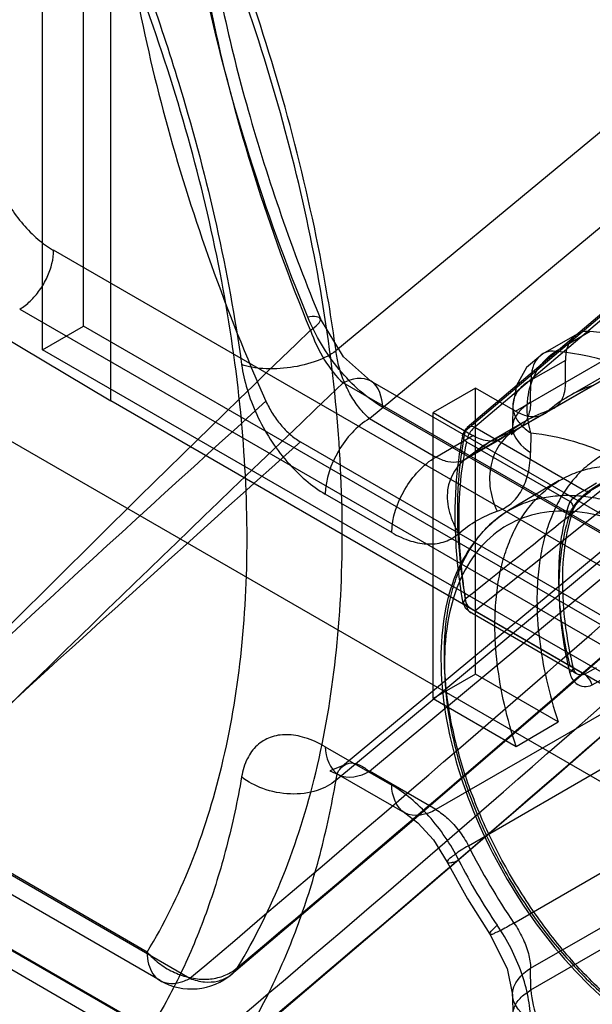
# Model space of a CAD drawing. Header units: millimetres. Extents: x 188 to 1028, y 131 to 1566.
# Tile 274 of 326: x 639 to 651, y 1319 to 1340. Entities that reach past the tile are written whole.
import ezdxf

# ---------------------------------------------------------------- set-up
doc = ezdxf.new("R2010")
doc.units = ezdxf.units.MM
doc.header["$LTSCALE"] = 110.325218
doc.layers.get('0').update_dxf_attribs({"linetype": 'CONTINUOUS'})

msp = doc.modelspace()

# ---------------------------------------------------------------- linework, layer by layer
at = {"color": 7, "linetype": 'CONTINUOUS'}
for p, q in [((641.135, 1331.611), (641.135, 1359.373)), ((640.563, 1333.166), (640.563, 1358.478)), ((639.715, 1332.676), (639.715, 1357.988)), ((653.711, 1339.183), (645.826, 1332.655)), ((646.522, 1331.245), (654.58, 1337.93)), ((649.564, 1331.399), (659.655, 1337.226)), ((648.519, 1330.985), (655.328, 1336.768)), ((655.364, 1336.833), (648.56, 1331.055)), ((655.504, 1336.829), (648.717, 1331.065)), ((659.407, 1336.676), (649.61, 1331.02)), ((649.534, 1330.985), (659.333, 1336.643)), ((658.837, 1336.42), (650.67, 1331.705)), ((656.792, 1320.531), (631.261, 1335.271)), ((675.742, 1314.081), (639.944, 1334.749)), ((639.237, 1333.524), (675.035, 1312.856)), ((638.575, 1333.142), (641.135, 1331.611)), ((639.715, 1332.676), (640.563, 1333.166)), ((675.565, 1312.958), (640.563, 1333.166)), ((650.853, 1333.005), (650.135, 1332.59)), ((651.122, 1333.059), (650.404, 1332.644)), ((674.717, 1312.468), (639.715, 1332.676)), ((648.717, 1327.234), (655.504, 1332.665)), ((650.605, 1332.455), (649.888, 1332.041)), ((650.605, 1332), (650.605, 1332.455)), ((652.692, 1328.109), (645.976, 1331.987)), ((646.546, 1332.029), (653.262, 1328.152)), ((649.881, 1331.582), (649.888, 1332.041)), ((648.731, 1331.88), (647.847, 1331.37)), ((648.731, 1325.92), (648.731, 1331.88)), ((649.564, 1331.399), (648.731, 1331.88)), ((671.146, 1314.285), (641.135, 1331.611)), ((646.795, 1331.48), (653.511, 1327.603)), ((647.847, 1325.41), (647.847, 1331.37)), ((647.847, 1331.37), (648.68, 1330.889)), ((649.507, 1331.514), (649.5, 1331.071)), ((646.522, 1331.242), (647.907, 1330.442)), ((649.787, 1331.195), (649.032, 1330.759)), ((648.717, 1331.065), (651, 1329.747)), ((649.887, 1330.944), (649.881, 1330.539)), ((645.086, 1330.759), (652.651, 1326.392)), ((647.907, 1330.442), (648.68, 1330.889)), ((649.033, 1330.76), (648.448, 1330.34)), ((649.28, 1330.83), (648.516, 1330.388)), ((648.543, 1330.761), (650.701, 1329.515)), ((649.346, 1330.877), (648.584, 1330.437)), ((645.964, 1324.007), (653.89, 1330.594)), ((654.58, 1330.589), (646.522, 1323.889)), ((645.826, 1323.71), (653.711, 1330.269)), ((650.478, 1329.95), (649.423, 1329.325)), ((651.25, 1329.898), (651, 1329.747)), ((651.378, 1329.886), (651.126, 1329.735)), ((651.414, 1329.929), (651.163, 1329.778)), ((646.987, 1328.869), (645.603, 1329.668)), ((657.731, 1328.766), (647.907, 1323.094)), ((648.584, 1322.343), (658.397, 1328.009)), ((648.543, 1327.337), (650.701, 1326.092)), ((648.717, 1327.234), (651, 1325.915)), ((650.84, 1325.927), (648.607, 1327.216)), ((649.534, 1320.731), (659.333, 1326.388)), ((651, 1325.915), (651.251, 1326.056)), ((648.731, 1325.92), (647.847, 1325.41)), ((650.454, 1324.925), (648.731, 1325.92)), ((651.163, 1325.693), (651.414, 1325.834)), ((647.847, 1325.41), (649.579, 1324.41)), ((649.881, 1319.789), (659.655, 1325.433)), ((649.888, 1319.338), (659.655, 1324.978)), ((649.579, 1324.41), (650.454, 1324.925)), ((645.603, 1324.405), (646.987, 1323.606)), ((645.872, 1323.829), (647.257, 1323.03)), ((647.907, 1323.094), (646.522, 1323.893)), ((641.893, 1320.128), (635.88, 1323.599)), ((642.162, 1319.533), (636.149, 1323.004)), ((642.78, 1319.579), (636.767, 1323.051)), ((634.766, 1322.668), (641.952, 1318.52)), ((635.011, 1322.106), (642.251, 1317.925)), ((642.875, 1317.96), (635.61, 1322.154)), ((649.888, 1319.338), (649.881, 1319.789)), ((649.5, 1319.239), (649.507, 1318.804))]:
    msp.add_line(p, q, dxfattribs=at)
for points in [[(646.547, 1332.029), (645.98, 1332.529), (645.5, 1333.324)], [(650.132, 1332.59), (649.796, 1332.306), (649.583, 1331.931), (649.508, 1331.515)], [(648.552, 1331.048), (648.506, 1330.994), (648.476, 1330.915)], [(648.717, 1331.065), (648.709, 1331.059), (648.702, 1331.051), (648.694, 1331.044)], [(649.5, 1331.07), (649.48, 1330.906), (649.492, 1330.918), (649.609, 1331.019)], [(650.762, 1329.335), (650.821, 1329.444), (650.966, 1329.611), (651.125, 1329.734)], [(643.651, 1319.664), (647.153, 1322.641), (650.375, 1325.413), (653.317, 1327.979)], [(648.519, 1327.477), (648.473, 1327.403), (648.543, 1327.337)], [(648.472, 1327.404), (648.514, 1327.302), (648.604, 1327.218)], [(643.695, 1318.049), (647.201, 1321.033), (650.418, 1323.807), (653.347, 1326.373)], [(650.84, 1325.927), (650.801, 1325.966), (650.768, 1326.047)], [(645.962, 1324.007), (645.7, 1323.905), (645.872, 1323.829)], [(647.257, 1323.029), (647.532, 1322.823), (647.857, 1322.463), (648.145, 1321.999)], [(648.145, 1321.999), (648.563, 1321.236), (649.03, 1320.501)], [(649.03, 1320.501), (649.393, 1319.783), (649.5, 1319.239)]]:
    msp.add_lwpolyline(points, dxfattribs=at)
for centre, radius, start, end in [((1005.774, 959.424), 519.199, 133.97142, 135.43347), ((1096.075, 858.948), 652.958, 133.576535, 134.702479), ((652.014, 1329.378), 2.687, 108.4043, 131.5971), ((1071.401, 859.477), 636.604, 132.128968, 133.299027), ((651.13, 1328.868), 2.687, 108.4044, 131.5971), ((1169.69, 743.55), 787.416, 131.777179, 132.70857), ((204.952, 1838.328), 678.818, 310.164668, 311.26841), ((222.011, 1821.349), 655.31, 310.061484, 311.165108), ((278.72, 1752.356), 567.277, 310.05913, 311.33507), ((295.383, 1730.723), 539.559, 310.09291, 311.46384), ((661.109, 1328.63), 14.014, 206.6558, 214.3116), ((658.897, 1327.335), 11.771, 206.7607, 214.3944), ((642.812, 1320.658), 1.3, 240.0008, 310.4837)]:
    msp.add_arc(centre, radius, start, end, dxfattribs=at)
for points, knots in [([(645.239, 1333.358), (644.787, 1334.457), (643.987, 1336.657), (643.098, 1339.979), (642.552, 1343.217), (642.42, 1345.349), (642.42, 1346.383)], [0, 0, 0, 0, 0.266059, 0.523196, 0.768604, 1, 1, 1, 1]), ([(642.772, 1345.893), (642.772, 1344.562), (643.003, 1341.781), (643.934, 1337.562), (644.918, 1334.742), (645.5, 1333.324)], [0, 0, 0, 0, 0.308851, 0.644448, 1, 1, 1, 1]), ([(641.135, 1345.492), (641.135, 1344.615), (641.231, 1342.814), (641.634, 1340.076), (642.293, 1337.263), (643.199, 1334.417), (643.952, 1332.54), (644.366, 1331.605)], [0, 0, 0, 0, 0.183212, 0.376245, 0.577823, 0.786355, 1, 1, 1, 1]), ([(645.294, 1333.086), (644.862, 1334.137), (644.098, 1336.239), (643.248, 1339.415), (642.726, 1342.51), (642.6, 1344.548), (642.6, 1345.536)], [0, 0, 0, 0, 0.266048, 0.523185, 0.768591, 1, 1, 1, 1]), ([(645.827, 1332.655), (645.734, 1333.322), (645.271, 1336.068), (644.515, 1338.762), (643.807, 1340.751)], [0, 0, 0, 0, 0.24169, 1, 1, 1, 1]), ([(645.957, 1328.849), (645.957, 1329.767), (645.857, 1331.653), (645.437, 1334.522), (644.749, 1337.468), (644.127, 1339.429), (643.775, 1340.412)], [0, 0, 0, 0, 0.233038, 0.47852, 0.734839, 1, 1, 1, 1]), ([(641.952, 1340.054), (642.179, 1339.412), (643.001, 1336.901), (643.59, 1334.31), (643.859, 1332.368)], [0, 0, 0, 0, 0.257719, 1, 1, 1, 1]), ([(643.973, 1328.748), (643.973, 1329.624), (643.877, 1331.422), (643.477, 1334.156), (642.821, 1336.964), (642.228, 1338.833), (641.893, 1339.771)], [0, 0, 0, 0, 0.233033, 0.478519, 0.734843, 1, 1, 1, 1]), ([(638.808, 1336.064), (638.874, 1335.924), (639.024, 1335.654), (639.295, 1335.289), (639.601, 1334.981), (639.828, 1334.815), (639.944, 1334.748)], [0, 0, 0, 0, 0.263754, 0.524229, 0.772117, 1, 1, 1, 1]), ([(639.237, 1333.524), (639.316, 1333.57), (639.469, 1333.69), (639.662, 1333.917), (639.816, 1334.184), (639.916, 1334.464), (639.944, 1334.657), (639.944, 1334.749)], [0, 0, 0, 0, 0.187062, 0.393387, 0.60661, 0.812936, 1, 1, 1, 1]), ([(645.294, 1333.085), (645.351, 1333.124), (645.423, 1333.18), (645.525, 1333.296), (645.474, 1333.356), (645.379, 1333.372), (645.299, 1333.367), (645.238, 1333.358)], [0, 0, 0, 0, 0.343405, 0.530348, 0.596201, 0.693154, 1, 1, 1, 1]), ([(646.795, 1331.48), (646.628, 1331.576), (646.305, 1331.815), (645.877, 1332.26), (645.512, 1332.781), (645.319, 1333.163), (645.239, 1333.358)], [0, 0, 0, 0, 0.23236, 0.484049, 0.74448, 1, 1, 1, 1]), ([(645.294, 1333.085), (645.368, 1332.867), (645.557, 1332.473), (645.823, 1332.122), (645.976, 1331.987)], [0, 0, 0, 0, 0.529801, 1, 1, 1, 1]), ([(651.122, 1333.059), (651.051, 1333.065), (650.907, 1333.051), (650.727, 1332.92), (650.623, 1332.708), (650.605, 1332.544), (650.605, 1332.455)], [0, 0, 0, 0, 0.236561, 0.459686, 0.706415, 1, 1, 1, 1]), ([(656.451, 1329.982), (656.123, 1330.332), (655.451, 1330.982), (654.376, 1331.81), (653.284, 1332.448), (652.203, 1332.88), (651.473, 1333.028), (651.122, 1333.059)], [0, 0, 0, 0, 0.229317, 0.445788, 0.646976, 0.831611, 1, 1, 1, 1]), ([(655.328, 1332.93), (654.572, 1332.324), (653.059, 1331.112), (650.788, 1329.296), (649.276, 1328.083), (648.519, 1327.477)], [0, 0, 0, 0, 0.333333, 0.666587, 1, 1, 1, 1]), ([(645.827, 1332.655), (645.709, 1332.567), (645.4, 1332.416), (644.88, 1332.289), (644.343, 1332.263), (644, 1332.318), (643.859, 1332.368)], [0, 0, 0, 0, 0.215915, 0.497179, 0.780132, 1, 1, 1, 1]), ([(646.522, 1331.245), (646.449, 1331.308), (646.306, 1331.458), (646.128, 1331.725), (645.981, 1332.028), (645.876, 1332.342), (645.837, 1332.554), (645.826, 1332.655)], [0, 0, 0, 0, 0.180031, 0.383963, 0.598125, 0.809729, 1, 1, 1, 1]), ([(649.887, 1330.944), (649.814, 1331.175), (649.776, 1331.607), (649.957, 1332.223), (650.213, 1332.523), (650.404, 1332.644)], [0, 0, 0, 0, 0.387338, 0.659945, 1, 1, 1, 1]), ([(650.404, 1332.644), (650.331, 1332.656), (650.189, 1332.635), (650.009, 1332.508), (649.905, 1332.297), (649.888, 1332.126), (649.888, 1332.041)], [0, 0, 0, 0, 0.237762, 0.458639, 0.703263, 1, 1, 1, 1]), ([(655.733, 1329.567), (654.956, 1330.405), (653.357, 1331.78), (651.341, 1332.566), (650.404, 1332.644)], [0, 0, 0, 0, 0.54853, 1, 1, 1, 1]), ([(643.859, 1332.368), (643.883, 1332.195), (643.966, 1331.839), (644.167, 1331.316), (644.445, 1330.807), (644.788, 1330.347), (645.174, 1329.96), (645.459, 1329.751), (645.603, 1329.668)], [0, 0, 0, 0, 0.157658, 0.329752, 0.506667, 0.681639, 0.848902, 1, 1, 1, 1]), ([(646.795, 1331.48), (646.795, 1331.678), (646.648, 1332.165), (646.147, 1332.078), (645.976, 1331.987)], [0, 0, 0, 0, 0.504735, 1, 1, 1, 1]), ([(649.888, 1332.041), (649.807, 1331.998), (649.659, 1331.891), (649.531, 1331.695), (649.499, 1331.507), (649.531, 1331.316), (649.659, 1331.112), (649.806, 1330.994), (649.887, 1330.944)], [0, 0, 0, 0, 0.20491, 0.376773, 0.492326, 0.609308, 0.787186, 1, 1, 1, 1]), ([(650.605, 1332), (650.605, 1331.91), (650.585, 1331.742), (650.475, 1331.525), (650.347, 1331.439), (650.282, 1331.417)], [0, 0, 0, 0, 0.382888, 0.706328, 1, 1, 1, 1]), ([(644.366, 1331.605), (644.406, 1331.516), (644.498, 1331.343), (644.669, 1331.111), (644.863, 1330.91), (645.01, 1330.803), (645.086, 1330.759)], [0, 0, 0, 0, 0.2601, 0.518705, 0.765511, 1, 1, 1, 1]), ([(649.881, 1331.582), (649.694, 1331.478), (649.306, 1331.062), (649.693, 1330.648), (649.881, 1330.539)], [0, 0, 0, 0, 0.497557, 1, 1, 1, 1]), ([(649.881, 1331.582), (649.878, 1331.49), (649.852, 1331.317), (649.734, 1331.096), (649.601, 1331.008), (649.534, 1330.985)], [0, 0, 0, 0, 0.377106, 0.707299, 1, 1, 1, 1]), ([(649.564, 1331.399), (649.642, 1331.354), (649.798, 1331.287), (650.04, 1331.274), (650.178, 1331.342), (650.23, 1331.388)], [0, 0, 0, 0, 0.382887, 0.706327, 1, 1, 1, 1]), ([(646.522, 1331.242), (646.253, 1331.086), (645.824, 1330.595), (645.608, 1329.981), (645.603, 1329.668)], [0, 0, 0, 0, 0.498872, 1, 1, 1, 1]), ([(648.474, 1327.397), (648.403, 1327.81), (648.306, 1328.619), (648.301, 1329.799), (648.399, 1330.554), (648.475, 1330.912)], [0, 0, 0, 0, 0.355586, 0.689854, 1, 1, 1, 1]), ([(648.519, 1330.987), (648.444, 1330.631), (648.346, 1329.877), (648.351, 1328.699), (648.449, 1327.89), (648.519, 1327.477)], [0, 0, 0, 0, 0.309317, 0.643209, 1, 1, 1, 1]), ([(649.534, 1330.985), (649.288, 1330.843), (648.931, 1330.251), (649.044, 1329.605), (649.184, 1329.311)], [0, 0, 0, 0, 0.465629, 1, 1, 1, 1]), ([(649.887, 1330.944), (650.187, 1330.916), (650.809, 1330.788), (651.73, 1330.42), (652.656, 1329.879), (653.567, 1329.178), (654.135, 1328.627), (654.412, 1328.331)], [0, 0, 0, 0, 0.169639, 0.354773, 0.555793, 0.771605, 1, 1, 1, 1]), ([(648.543, 1330.761), (648.47, 1330.414), (648.374, 1329.679), (648.38, 1328.529), (648.475, 1327.741), (648.543, 1327.337)], [0, 0, 0, 0, 0.309299, 0.6432, 1, 1, 1, 1]), ([(649.346, 1330.877), (649.294, 1330.831), (649.157, 1330.763), (648.914, 1330.777), (648.758, 1330.844), (648.68, 1330.889)], [0, 0, 0, 0, 0.293673, 0.617113, 1, 1, 1, 1]), ([(658.065, 1326.5), (657.959, 1326.691), (657.735, 1327.066), (657.374, 1327.609), (656.98, 1328.121), (656.569, 1328.603), (656.137, 1329.044), (655.691, 1329.445), (655.234, 1329.797), (654.772, 1330.104), (654.311, 1330.356), (653.849, 1330.554), (653.4, 1330.694), (652.958, 1330.777), (652.538, 1330.8), (652.138, 1330.763), (651.762, 1330.668), (651.413, 1330.514), (651.092, 1330.3), (650.811, 1330.032), (650.567, 1329.71), (650.366, 1329.342), (650.211, 1328.925), (650.094, 1328.472), (650.029, 1327.98), (650.013, 1327.64), (650.013, 1327.466)], [0, 0, 0, 0, 0.054523, 0.109409, 0.163326, 0.216263, 0.268136, 0.317952, 0.366544, 0.412306, 0.456949, 0.497926, 0.538107, 0.574497, 0.610347, 0.64325, 0.674774, 0.707242, 0.738288, 0.771008, 0.803864, 0.839175, 0.875794, 0.915013, 0.956299, 1, 1, 1, 1]), ([(649.184, 1329.311), (649.289, 1329.347), (649.491, 1329.461), (649.714, 1329.746), (649.85, 1330.117), (649.879, 1330.393), (649.881, 1330.539)], [0, 0, 0, 0, 0.220833, 0.451028, 0.707574, 1, 1, 1, 1]), ([(646.987, 1328.869), (646.992, 1329.182), (647.209, 1329.796), (647.637, 1330.287), (647.907, 1330.442)], [0, 0, 0, 0, 0.501129, 1, 1, 1, 1]), ([(648.584, 1330.437), (648.531, 1330.391), (648.39, 1330.32), (648.142, 1330.33), (647.985, 1330.397), (647.907, 1330.442)], [0, 0, 0, 0, 0.296131, 0.625153, 1, 1, 1, 1]), ([(648.584, 1330.437), (648.352, 1330.304), (648.095, 1329.869), (648.171, 1329.28), (648.299, 1328.984), (648.387, 1328.851)], [0, 0, 0, 0, 0.458509, 0.728551, 1, 1, 1, 1]), ([(649.137, 1326.951), (649.137, 1327.126), (649.153, 1327.464), (649.218, 1327.956), (649.335, 1328.409), (649.49, 1328.825), (649.691, 1329.193), (649.935, 1329.515), (650.216, 1329.781), (650.536, 1329.996), (650.885, 1330.149), (651.261, 1330.243), (651.661, 1330.279), (652.081, 1330.256), (652.523, 1330.173), (652.971, 1330.032), (653.433, 1329.834), (653.894, 1329.582), (654.355, 1329.274), (654.811, 1328.922), (655.256, 1328.521), (655.688, 1328.079), (656.099, 1327.597), (656.491, 1327.085), (656.852, 1326.543), (657.076, 1326.167), (657.181, 1325.977)], [0, 0, 0, 0, 0.043689, 0.084962, 0.124168, 0.160772, 0.196069, 0.228911, 0.26162, 0.292656, 0.325122, 0.356643, 0.389542, 0.425405, 0.461806, 0.502, 0.542993, 0.58765, 0.63343, 0.682034, 0.731863, 0.783744, 0.83669, 0.890604, 0.94549, 1, 1, 1, 1]), ([(650.694, 1329.254), (650.721, 1329.337), (650.857, 1329.538), (651.034, 1329.701), (651.163, 1329.778)], [0, 0, 0, 0, 0.368833, 1, 1, 1, 1]), ([(651, 1329.747), (650.947, 1329.716), (650.842, 1329.645), (650.745, 1329.563), (650.701, 1329.515)], [0, 0, 0, 0, 0.486937, 1, 1, 1, 1]), ([(651.163, 1329.778), (651.144, 1329.749), (651.097, 1329.71), (651.037, 1329.724), (651, 1329.747)], [0, 0, 0, 0, 0.453146, 1, 1, 1, 1]), ([(648.084, 1326.333), (648.084, 1326.5), (648.097, 1326.827), (648.16, 1327.305), (648.268, 1327.753), (648.421, 1328.167), (648.616, 1328.535), (648.854, 1328.861), (649.138, 1329.14), (649.464, 1329.363), (649.822, 1329.522), (650.198, 1329.617), (650.589, 1329.653), (650.983, 1329.634), (651.386, 1329.565), (651.796, 1329.447), (652.214, 1329.282), (652.644, 1329.066), (653.08, 1328.799), (653.519, 1328.483), (653.952, 1328.121), (654.372, 1327.72), (654.776, 1327.284), (655.163, 1326.814), (655.53, 1326.312), (655.874, 1325.782), (656.189, 1325.23), (656.482, 1324.643), (656.746, 1324.026), (656.972, 1323.384), (657.149, 1322.747), (657.274, 1322.131), (657.348, 1321.542), (657.365, 1321.16), (657.365, 1320.974)], [0, 0, 0, 0, 0.030349, 0.059157, 0.08729, 0.113864, 0.138823, 0.162643, 0.186843, 0.210588, 0.233821, 0.257557, 0.280577, 0.304676, 0.328952, 0.354525, 0.381767, 0.41041, 0.441637, 0.474262, 0.50846, 0.543805, 0.579615, 0.616175, 0.654056, 0.692274, 0.73076, 0.769107, 0.811148, 0.85241, 0.892323, 0.930916, 0.966239, 1, 1, 1, 1]), ([(650.701, 1326.092), (650.626, 1326.404), (650.511, 1327.016), (650.449, 1327.915), (650.503, 1328.75), (650.621, 1329.273), (650.701, 1329.515)], [0, 0, 0, 0, 0.277704, 0.538159, 0.779145, 1, 1, 1, 1]), ([(650.701, 1329.515), (650.75, 1329.466), (650.792, 1329.377), (650.74, 1329.293), (650.694, 1329.254)], [0, 0, 0, 0, 0.528606, 1, 1, 1, 1]), ([(649.424, 1329.326), (648.964, 1329.056), (648.178, 1328.076), (648.012, 1326.874), (648.012, 1326.232)], [0, 0, 0, 0, 0.452557, 1, 1, 1, 1]), ([(657.013, 1320.975), (657.013, 1321.328), (656.948, 1322.063), (656.69, 1323.171), (656.278, 1324.292), (655.726, 1325.385), (655.055, 1326.41), (654.289, 1327.33), (653.458, 1328.107), (652.594, 1328.713), (651.725, 1329.127), (650.881, 1329.332), (650.087, 1329.314), (649.38, 1329.061), (648.802, 1328.58), (648.383, 1327.902), (648.134, 1327.062), (648.085, 1326.451), (648.085, 1326.129)], [0, 0, 0, 0, 0.066591, 0.138543, 0.214232, 0.291401, 0.369094, 0.444899, 0.516763, 0.583191, 0.64337, 0.697248, 0.745785, 0.791134, 0.836287, 0.885017, 0.939326, 1, 1, 1, 1]), ([(650.761, 1329.334), (650.658, 1329.024), (650.528, 1328.332), (650.539, 1327.219), (650.672, 1326.447), (650.767, 1326.048)], [0, 0, 0, 0, 0.295322, 0.629716, 1, 1, 1, 1]), ([(650.694, 1329.254), (650.643, 1329.099), (650.558, 1328.773), (650.485, 1328.264), (650.47, 1327.913), (650.47, 1327.735)], [0, 0, 0, 0, 0.317932, 0.653519, 1, 1, 1, 1]), ([(646.987, 1328.869), (647.113, 1328.796), (647.362, 1328.681), (647.748, 1328.611), (648.104, 1328.66), (648.304, 1328.778), (648.387, 1328.851)], [0, 0, 0, 0, 0.291633, 0.547416, 0.77763, 1, 1, 1, 1]), ([(641.893, 1320.128), (642.243, 1320.703), (642.861, 1321.961), (643.506, 1324.036), (643.893, 1326.326), (643.973, 1327.924), (643.973, 1328.748)], [0, 0, 0, 0, 0.225298, 0.466207, 0.724309, 1, 1, 1, 1]), ([(643.775, 1319.805), (644.143, 1320.408), (644.791, 1321.728), (645.468, 1323.905), (645.873, 1326.307), (645.957, 1327.984), (645.957, 1328.849)], [0, 0, 0, 0, 0.225303, 0.466207, 0.724304, 1, 1, 1, 1]), ([(650.47, 1327.735), (650.47, 1327.548), (650.487, 1327.159), (650.563, 1326.565), (650.645, 1326.161), (650.694, 1325.956)], [0, 0, 0, 0, 0.312322, 0.648239, 1, 1, 1, 1]), ([(650.013, 1327.466), (650.013, 1327.195), (650.049, 1326.634), (650.2, 1325.783), (650.36, 1325.212), (650.454, 1324.925)], [0, 0, 0, 0, 0.314641, 0.649149, 1, 1, 1, 1]), ([(649.579, 1324.41), (649.484, 1324.697), (649.324, 1325.268), (649.173, 1326.119), (649.137, 1326.68), (649.137, 1326.951)], [0, 0, 0, 0, 0.350869, 0.685382, 1, 1, 1, 1]), ([(648.012, 1326.232), (648.012, 1325.463), (648.302, 1323.85), (649.31, 1321.596), (650.783, 1319.618), (652.533, 1318.19), (654.356, 1317.503), (655.543, 1317.713), (655.98, 1317.955)], [0, 0, 0, 0, 0.176993, 0.371168, 0.564585, 0.739803, 0.885439, 1, 1, 1, 1]), ([(657.365, 1320.974), (657.365, 1320.64), (657.314, 1319.998), (657.049, 1319.111), (656.605, 1318.41), (656.013, 1317.928), (655.309, 1317.67), (654.48, 1317.64), (653.549, 1317.863), (652.578, 1318.343), (651.633, 1319.038), (650.769, 1319.886), (649.985, 1320.868), (649.311, 1321.943), (648.772, 1323.067), (648.383, 1324.183), (648.143, 1325.268), (648.084, 1325.987), (648.084, 1326.333)], [0, 0, 0, 0, 0.060671, 0.116055, 0.166514, 0.208848, 0.252364, 0.300259, 0.357203, 0.424414, 0.495587, 0.569139, 0.643598, 0.723294, 0.798863, 0.86949, 0.937338, 1, 1, 1, 1]), ([(648.085, 1326.129), (648.085, 1325.777), (648.15, 1325.042), (648.408, 1323.933), (648.82, 1322.812), (649.372, 1321.719), (650.043, 1320.694), (650.809, 1319.775), (651.64, 1318.997), (652.504, 1318.391), (653.373, 1317.977), (654.217, 1317.772), (655.011, 1317.79), (655.719, 1318.044), (656.297, 1318.525), (656.715, 1319.203), (656.964, 1320.042), (657.013, 1320.654), (657.013, 1320.975)], [0, 0, 0, 0, 0.066591, 0.138543, 0.214232, 0.291401, 0.369094, 0.444899, 0.516763, 0.583191, 0.64337, 0.697248, 0.745785, 0.791134, 0.836287, 0.885017, 0.939326, 1, 1, 1, 1]), ([(650.694, 1325.956), (650.726, 1325.975), (650.81, 1326.032), (650.729, 1326.086), (650.701, 1326.092)], [0, 0, 0, 0, 0.56167, 1, 1, 1, 1]), ([(650.694, 1325.956), (650.715, 1325.87), (650.806, 1325.669), (651.065, 1325.64), (651.163, 1325.693)], [0, 0, 0, 0, 0.443666, 1, 1, 1, 1]), ([(651.163, 1325.693), (651.143, 1325.762), (651.09, 1325.845), (651.019, 1325.905), (651, 1325.915)], [0, 0, 0, 0, 0.773442, 1, 1, 1, 1]), ([(645.603, 1324.405), (645.469, 1324.483), (645.207, 1324.603), (644.811, 1324.676), (644.456, 1324.624), (644.163, 1324.444), (643.952, 1324.15), (643.881, 1323.909), (643.859, 1323.778)], [0, 0, 0, 0, 0.206855, 0.378012, 0.529413, 0.672165, 0.823146, 1, 1, 1, 1]), ([(645.603, 1324.405), (645.607, 1324.191), (645.789, 1323.661), (646.335, 1323.785), (646.522, 1323.893)], [0, 0, 0, 0, 0.497627, 1, 1, 1, 1]), ([(645.826, 1323.71), (645.835, 1323.776), (645.867, 1323.945), (646.099, 1324.105), (646.343, 1324.022), (646.461, 1323.942), (646.522, 1323.889)], [0, 0, 0, 0, 0.212619, 0.539952, 0.741472, 1, 1, 1, 1]), ([(643.859, 1323.778), (643.774, 1323.285), (643.57, 1322.326), (643.147, 1320.951), (642.617, 1319.68), (642.185, 1318.892), (641.951, 1318.52)], [0, 0, 0, 0, 0.266803, 0.521861, 0.765911, 1, 1, 1, 1]), ([(645.827, 1323.71), (645.715, 1323.611), (645.406, 1323.453), (644.868, 1323.392), (644.318, 1323.498), (643.99, 1323.673), (643.859, 1323.778)], [0, 0, 0, 0, 0.21217, 0.479682, 0.759935, 1, 1, 1, 1]), ([(643.807, 1318.173), (644.054, 1318.565), (644.512, 1319.393), (645.074, 1320.731), (645.522, 1322.179), (645.737, 1323.19), (645.827, 1323.71)], [0, 0, 0, 0, 0.234016, 0.478031, 0.73311, 1, 1, 1, 1]), ([(647.907, 1323.094), (647.72, 1322.986), (647.173, 1322.862), (646.991, 1323.392), (646.987, 1323.606)], [0, 0, 0, 0, 0.502373, 1, 1, 1, 1]), ([(648.387, 1322.035), (648.302, 1322.203), (648.113, 1322.526), (647.776, 1322.96), (647.404, 1323.327), (647.128, 1323.525), (646.987, 1323.606)], [0, 0, 0, 0, 0.26511, 0.52457, 0.771558, 1, 1, 1, 1]), ([(647.907, 1323.094), (647.997, 1323.042), (648.175, 1322.906), (648.403, 1322.65), (648.53, 1322.449), (648.584, 1322.343)], [0, 0, 0, 0, 0.305504, 0.65117, 1, 1, 1, 1]), ([(648.584, 1322.343), (648.533, 1322.313), (648.438, 1322.253), (648.31, 1322.169), (648.219, 1322.092), (648.154, 1322.05), (648.141, 1321.986), (648.213, 1321.99), (648.283, 1322.003), (648.35, 1322.023), (648.387, 1322.035)], [0, 0, 0, 0, 0.221089, 0.414432, 0.565492, 0.660733, 0.699674, 0.753963, 0.855949, 1, 1, 1, 1]), ([(649.534, 1320.731), (649.482, 1320.7), (649.385, 1320.645), (649.253, 1320.571), (649.142, 1320.527), (649.079, 1320.488), (649.017, 1320.503), (649.059, 1320.562), (649.104, 1320.612), (649.155, 1320.66), (649.184, 1320.686)], [0, 0, 0, 0, 0.223353, 0.418356, 0.570258, 0.665082, 0.700636, 0.752961, 0.854923, 1, 1, 1, 1]), ([(649.881, 1318.71), (649.878, 1318.871), (649.839, 1319.206), (649.698, 1319.707), (649.481, 1320.21), (649.29, 1320.531), (649.184, 1320.686)], [0, 0, 0, 0, 0.227528, 0.474147, 0.733893, 1, 1, 1, 1]), ([(649.534, 1320.731), (649.602, 1320.634), (649.721, 1320.429), (649.841, 1320.111), (649.877, 1319.892), (649.881, 1319.789)], [0, 0, 0, 0, 0.351081, 0.696624, 1, 1, 1, 1]), ([(641.893, 1320.128), (641.893, 1320.043), (641.909, 1319.885), (641.995, 1319.675), (642.142, 1319.526), (642.34, 1319.461), (642.563, 1319.481), (642.707, 1319.54), (642.78, 1319.579)], [0, 0, 0, 0, 0.191117, 0.356351, 0.503998, 0.650389, 0.812542, 1, 1, 1, 1]), ([(641.893, 1320.128), (641.965, 1320.043), (642.13, 1319.887), (642.418, 1319.709), (642.732, 1319.594), (643.053, 1319.549), (643.359, 1319.579), (643.545, 1319.65), (643.628, 1319.698)], [0, 0, 0, 0, 0.174022, 0.35056, 0.524926, 0.692861, 0.85145, 1, 1, 1, 1]), ([(642.78, 1319.579), (642.878, 1319.541), (643.072, 1319.492), (643.356, 1319.506), (643.603, 1319.607), (643.728, 1319.729), (643.775, 1319.805)], [0, 0, 0, 0, 0.287697, 0.534417, 0.763274, 1, 1, 1, 1]), ([(649.881, 1318.71), (649.691, 1318.819), (649.309, 1319.248), (649.691, 1319.676), (649.881, 1319.789)], [0, 0, 0, 0, 0.497669, 1, 1, 1, 1]), ([(649.887, 1318.312), (649.808, 1318.352), (649.66, 1318.45), (649.531, 1318.633), (649.499, 1318.811), (649.532, 1318.991), (649.661, 1319.183), (649.808, 1319.291), (649.888, 1319.338)], [0, 0, 0, 0, 0.208404, 0.379048, 0.491879, 0.606327, 0.783365, 1, 1, 1, 1]), ([(649.888, 1319.338), (649.901, 1319.117), (649.997, 1318.685), (650.239, 1318.314), (650.404, 1318.137)], [0, 0, 0, 0, 0.479626, 1, 1, 1, 1])]:
    msp.add_open_spline(points, degree=3, knots=knots, dxfattribs=at)
for points in [[(648.543, 1330.761), (648.493, 1330.793), (648.436, 1330.89), (648.48, 1330.93)], [(648.717, 1331.065), (648.654, 1331.099), (648.535, 1331.054), (648.519, 1330.985)], [(648.694, 1331.044), (648.634, 1330.985), (648.578, 1330.912), (648.563, 1330.83)], [(649.534, 1330.985), (649.187, 1330.869), (648.859, 1330.679), (648.584, 1330.437)], [(648.387, 1328.851), (648.617, 1329.054), (648.893, 1329.213), (649.184, 1329.311)], [(648.543, 1327.337), (648.552, 1327.28), (648.613, 1327.171), (648.659, 1327.206)], [(648.717, 1327.234), (648.647, 1327.271), (648.562, 1327.322), (648.547, 1327.4)], [(651, 1325.915), (650.929, 1325.876), (650.799, 1325.914), (650.766, 1325.988)], [(643.628, 1319.698), (643.68, 1319.728), (643.73, 1319.764), (643.775, 1319.805)]]:
    msp.add_open_spline(points, degree=3, dxfattribs=at)

doc.saveas('drawing.dxf')
